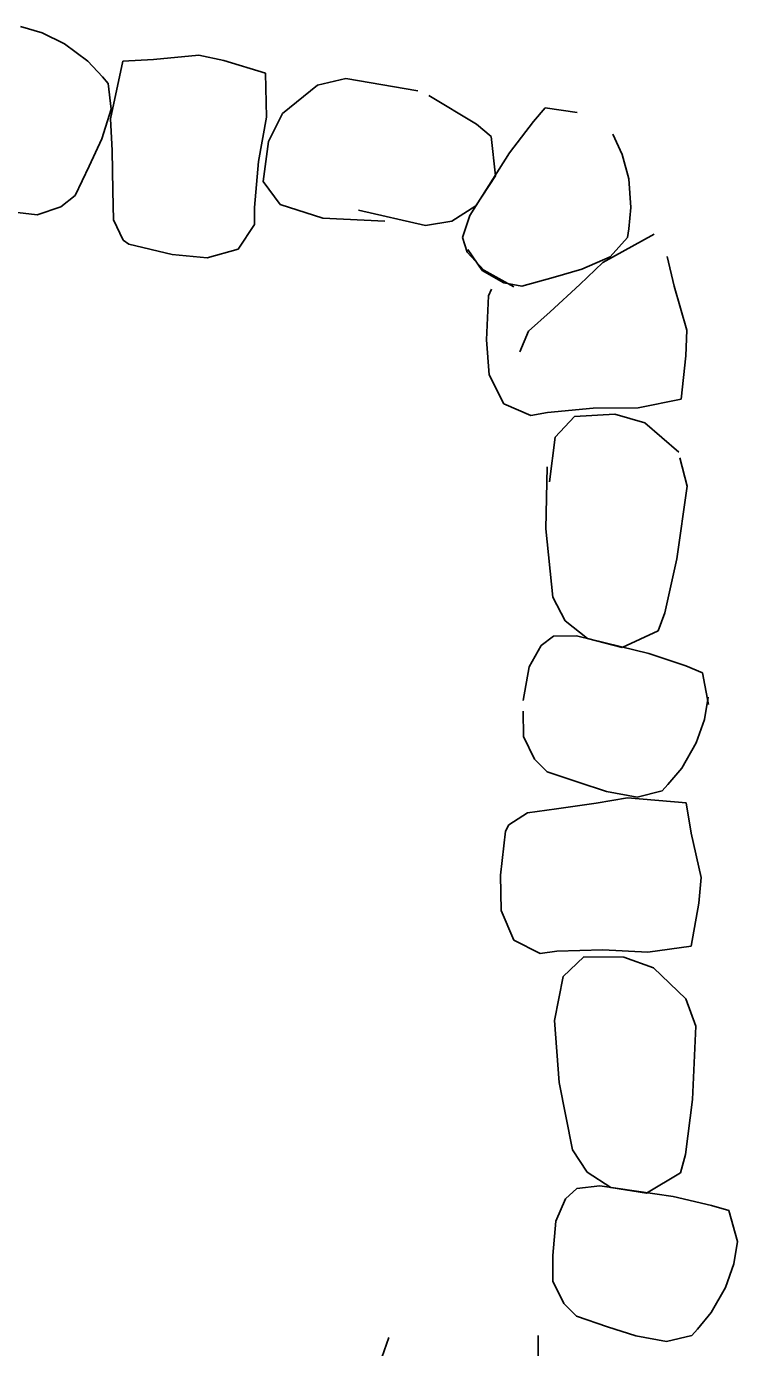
# Model space of a CAD drawing. Extents: x 588843 to 2552415, y 180129 to 269402.
# Drawn here: x 593586.36 to 593601.69, y 186558.78 to 186587.25 of the extents above; entities that cross this region are included whole.
import ezdxf

# ---------------------------------------------------------------- set-up
doc = ezdxf.new("R2010")
doc.units = 0
doc.layers.add('E_DRN_RipRap', color=7, linetype='Continuous')

msp = doc.modelspace()

# ---------------------------------------------------------------- linework, layer by layer
at = {"layer": 'E_DRN_RipRap'}
for p, q in [((593586.238, 186587.246), (593586.703, 186587.109)), ((593586.703, 186587.109), (593587.186, 186586.87)), ((593587.186, 186586.87), (593587.684, 186586.495)), ((593587.684, 186586.495), (593588.003, 186586.158)), ((593588.443, 186586.496), (593588.176, 186585.257)), ((593589.103, 186586.531), (593588.443, 186586.496)), ((593590.079, 186586.623), (593589.103, 186586.531)), ((593590.62, 186586.508), (593590.079, 186586.623)), ((593591.519, 186586.237), (593590.62, 186586.508)), ((593591.535, 186585.29), (593591.519, 186586.237)), ((593588.003, 186586.158), (593588.122, 186586.019)), ((593588.122, 186586.019), (593588.19, 186585.463)), ((593591.882, 186585.372), (593592.633, 186585.979)), ((593592.633, 186585.979), (593593.244, 186586.121)), ((593593.244, 186586.121), (593594.801, 186585.859)), ((593595.037, 186585.757), (593596.06, 186585.137)), ((593588.19, 186585.463), (593587.989, 186584.823)), ((593591.578, 186584.765), (593591.882, 186585.372)), ((593597.288, 186585.196), (593597.542, 186585.49)), ((593597.542, 186585.49), (593598.231, 186585.389)), ((593588.176, 186585.257), (593588.209, 186584.571)), ((593591.368, 186584.333), (593591.535, 186585.29)), ((593596.06, 186585.137), (593596.376, 186584.874)), ((593596.775, 186584.523), (593597.288, 186585.196)), ((593587.989, 186584.823), (593587.716, 186584.237)), ((593596.376, 186584.874), (593596.471, 186584.027)), ((593599.001, 186584.924), (593599.205, 186584.485)), ((593588.209, 186584.571), (593588.229, 186583.703)), ((593591.468, 186583.906), (593591.578, 186584.765)), ((593595.916, 186583.175), (593596.775, 186584.523)), ((593587.716, 186584.237), (593587.411, 186583.603)), ((593591.276, 186583.344), (593591.368, 186584.333)), ((593599.205, 186584.485), (593599.343, 186583.964)), ((593596.047, 186583.377), (593596.471, 186584.027)), ((593599.343, 186583.964), (593599.389, 186583.343)), ((593588.229, 186583.703), (593588.24, 186583.075)), ((593591.83, 186583.412), (593591.468, 186583.906)), ((593587.105, 186583.361), (593586.597, 186583.185)), ((593587.411, 186583.603), (593587.105, 186583.361)), ((593592.753, 186583.113), (593591.83, 186583.412)), ((593595.529, 186583.047), (593596.047, 186583.377)), ((593586.597, 186583.185), (593586.049, 186583.248)), ((593588.24, 186583.075), (593588.447, 186582.641)), ((593591.277, 186582.976), (593591.276, 186583.344)), ((593594.086, 186583.05), (593592.753, 186583.113)), ((593594.963, 186582.957), (593593.52, 186583.29)), ((593595.761, 186582.701), (593595.916, 186583.175)), ((593599.389, 186583.343), (593599.346, 186582.881)), ((593590.927, 186582.448), (593591.277, 186582.976)), ((593594.963, 186582.957), (593595.529, 186583.047)), ((593599.346, 186582.881), (593599.319, 186582.7)), ((593588.447, 186582.641), (593588.573, 186582.553)), ((593588.573, 186582.553), (593589.502, 186582.333)), ((593595.864, 186582.384), (593595.761, 186582.701)), ((593599.889, 186582.772), (593598.783, 186582.159)), ((593599.319, 186582.7), (593598.946, 186582.284)), ((593589.502, 186582.333), (593590.256, 186582.256)), ((593590.256, 186582.256), (593590.927, 186582.448)), ((593596.219, 186581.994), (593595.864, 186582.384)), ((593596.188, 186581.988), (593595.875, 186582.442)), ((593598.946, 186582.284), (593598.334, 186582.015)), ((593600.324, 186581.646), (593600.17, 186582.289)), ((593596.654, 186581.721), (593596.188, 186581.988)), ((593596.864, 186581.632), (593596.219, 186581.994)), ((593598.334, 186582.015), (593597.714, 186581.836)), ((593598.783, 186582.159), (593598.29, 186581.684)), ((593597.038, 186581.65), (593596.654, 186581.721)), ((593597.714, 186581.836), (593597.038, 186581.65)), ((593598.29, 186581.684), (593597.651, 186581.098)), ((593596.324, 186581.443), (593596.277, 186580.491)), ((593596.387, 186581.583), (593596.324, 186581.443)), ((593600.592, 186580.703), (593600.324, 186581.646)), ((593597.651, 186581.098), (593597.186, 186580.678)), ((593597.186, 186580.678), (593596.997, 186580.237)), ((593600.577, 186580.15), (593600.592, 186580.703)), ((593596.277, 186580.491), (593596.339, 186579.735)), ((593600.475, 186579.217), (593600.577, 186580.15)), ((593596.339, 186579.735), (593596.649, 186579.11)), ((593596.649, 186579.11), (593597.231, 186578.862)), ((593599.549, 186579.029), (593600.475, 186579.217)), ((593597.231, 186578.862), (593597.592, 186578.93)), ((593597.592, 186578.93), (593598.579, 186579.019)), ((593597.759, 186578.398), (593598.178, 186578.843)), ((593598.178, 186578.843), (593599.042, 186578.891)), ((593598.579, 186579.019), (593599.549, 186579.029)), ((593599.042, 186578.891), (593599.693, 186578.703)), ((593599.693, 186578.703), (593600.424, 186578.075)), ((593597.635, 186577.436), (593597.759, 186578.398)), ((593600.445, 186577.948), (593600.603, 186577.34)), ((593597.559, 186576.419), (593597.588, 186577.754)), ((593600.603, 186577.34), (593600.381, 186575.777)), ((593597.708, 186574.946), (593597.559, 186576.419)), ((593600.381, 186575.777), (593600.124, 186574.609)), ((593597.708, 186574.946), (593597.975, 186574.439)), ((593600.124, 186574.609), (593599.976, 186574.225)), ((593597.975, 186574.439), (593598.454, 186574.055)), ((593597.455, 186573.909), (593597.722, 186574.108)), ((593597.722, 186574.108), (593598.22, 186574.114)), ((593598.22, 186574.114), (593599.773, 186573.734)), ((593598.454, 186574.055), (593599.205, 186573.863)), ((593599.976, 186574.225), (593599.205, 186573.863)), ((593597.2, 186573.447), (593597.455, 186573.909)), ((593599.773, 186573.734), (593600.574, 186573.465)), ((593597.066, 186572.72), (593597.2, 186573.447)), ((593600.574, 186573.465), (593600.934, 186573.319)), ((593600.934, 186573.319), (593601.06, 186572.634)), ((593601.054, 186572.792), (593600.975, 186572.315)), ((593597.074, 186571.943), (593597.071, 186572.494)), ((593600.975, 186572.315), (593600.796, 186571.806)), ((593597.31, 186571.46), (593597.074, 186571.943)), ((593600.796, 186571.806), (593600.485, 186571.266)), ((593597.587, 186571.186), (593597.31, 186571.46)), ((593598.251, 186570.96), (593597.587, 186571.186)), ((593600.485, 186571.266), (593600.189, 186570.908)), ((593598.865, 186570.76), (593598.251, 186570.96)), ((593600.189, 186570.908), (593600.066, 186570.774)), ((593599.317, 186570.627), (593598.642, 186570.511)), ((593599.523, 186570.639), (593598.865, 186570.76)), ((593600.578, 186570.513), (593599.317, 186570.627)), ((593600.066, 186570.774), (593599.523, 186570.639)), ((593597.163, 186570.299), (593596.758, 186570.04)), ((593597.784, 186570.385), (593597.163, 186570.299)), ((593598.642, 186570.511), (593597.784, 186570.385)), ((593600.692, 186569.862), (593600.578, 186570.513)), ((593596.758, 186570.04), (593596.687, 186569.904)), ((593596.687, 186569.904), (593596.581, 186568.956)), ((593600.901, 186568.904), (593600.692, 186569.862)), ((593596.581, 186568.956), (593596.596, 186568.198)), ((593600.852, 186568.353), (593600.901, 186568.904)), ((593600.692, 186567.428), (593600.852, 186568.353)), ((593596.596, 186568.198), (593596.866, 186567.556)), ((593596.866, 186567.556), (593597.432, 186567.272)), ((593599.756, 186567.298), (593600.692, 186567.428)), ((593597.432, 186567.272), (593597.796, 186567.318)), ((593597.796, 186567.318), (593598.787, 186567.346)), ((593597.93, 186566.777), (593598.376, 186567.196)), ((593598.376, 186567.196), (593599.241, 186567.191)), ((593598.787, 186567.346), (593599.756, 186567.298)), ((593599.241, 186567.191), (593599.879, 186566.963)), ((593599.879, 186566.963), (593600.57, 186566.291)), ((593597.746, 186565.824), (593597.93, 186566.777)), ((593600.57, 186566.291), (593600.786, 186565.702)), ((593597.844, 186564.493), (593597.746, 186565.824)), ((593600.786, 186565.702), (593600.714, 186564.124)), ((593598.132, 186563.04), (593597.844, 186564.493)), ((593600.714, 186564.124), (593600.569, 186562.937)), ((593598.132, 186563.04), (593598.446, 186562.561)), ((593600.569, 186562.937), (593600.459, 186562.541)), ((593598.446, 186562.561), (593598.959, 186562.225)), ((593600.459, 186562.541), (593599.726, 186562.106)), ((593597.98, 186561.984), (593598.226, 186562.208)), ((593598.226, 186562.208), (593598.722, 186562.261)), ((593598.722, 186562.261), (593600.303, 186562.032)), ((593598.959, 186562.225), (593599.726, 186562.106)), ((593600.303, 186562.032), (593601.126, 186561.841)), ((593597.77, 186561.499), (593597.98, 186561.984)), ((593601.126, 186561.841), (593601.498, 186561.731)), ((593601.498, 186561.731), (593601.689, 186561.061)), ((593597.705, 186560.763), (593597.77, 186561.499)), ((593601.689, 186561.061), (593601.61, 186560.584)), ((593597.709, 186560.211), (593597.705, 186560.763)), ((593601.61, 186560.584), (593601.43, 186560.074)), ((593597.945, 186559.729), (593597.709, 186560.211)), ((593601.43, 186560.074), (593601.119, 186559.535)), ((593598.221, 186559.455), (593597.945, 186559.729)), ((593598.886, 186559.229), (593598.221, 186559.455)), ((593601.119, 186559.535), (593600.824, 186559.177)), ((593599.499, 186559.029), (593598.886, 186559.229)), ((593600.824, 186559.177), (593600.7, 186559.042)), ((593593.734, 186557.737), (593594.173, 186558.995)), ((593597.395, 186559.038), (593597.392, 186558.286)), ((593600.157, 186558.907), (593599.499, 186559.029)), ((593600.7, 186559.042), (593600.157, 186558.907))]:
    msp.add_line(p, q, dxfattribs=at)

doc.saveas('drawing.dxf')
